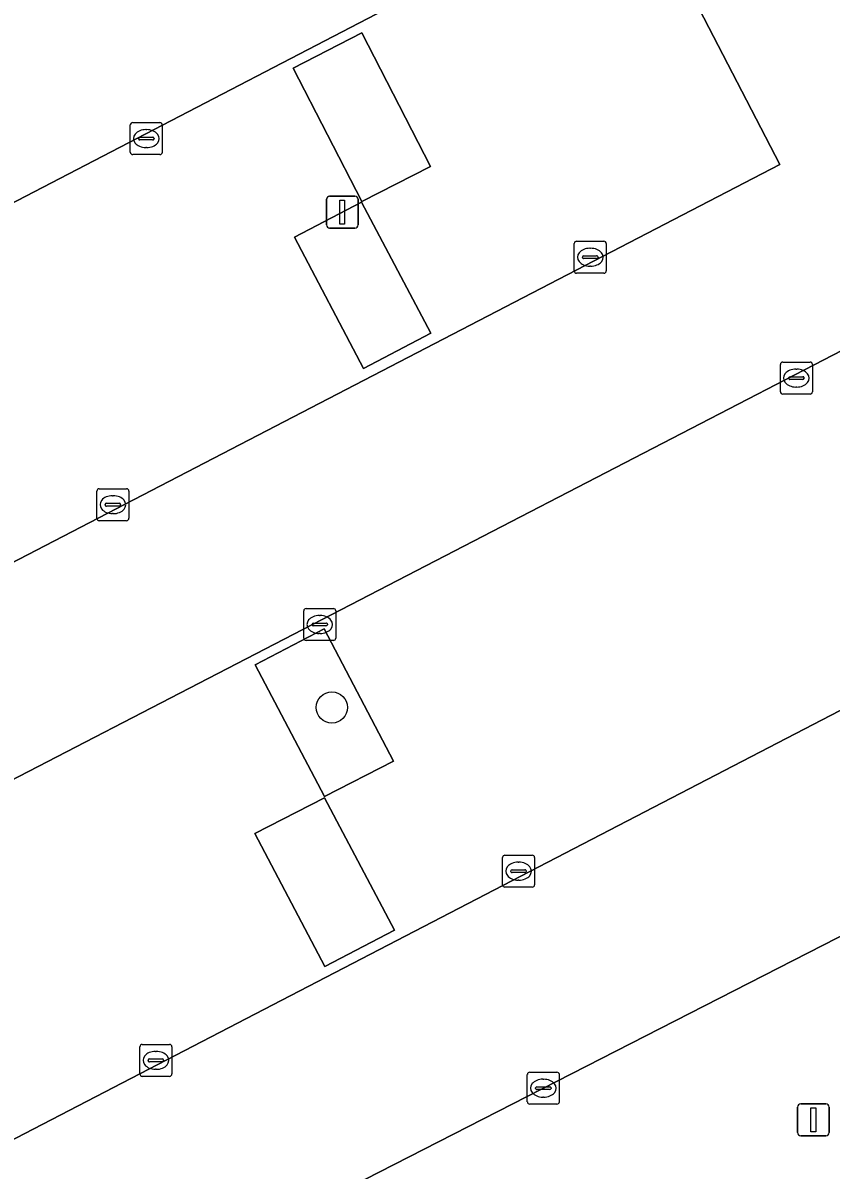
# Model space of a CAD drawing. Extents: x 158835 to 160077, y 386387 to 387778.
# Drawn here: x 159393.25 to 159418.52, y 387239.81 to 387275.69 of the extents above; entities that cross this region are included whole.
import ezdxf

# ---------------------------------------------------------------- set-up
doc = ezdxf.new("R2010")
doc.units = 0
for name, color, linetype in [('IMGEO_Boom', 7, 'Continuous'), ('IMGEO_Groenvoorziening', 7, 'Continuous'), ('IMGEO_Kolk', 7, 'Continuous'), ('IMGEO_Lichtmast', 7, 'Continuous'), ('IMGEO_Parkeervlak_gesloten', 7, 'Continuous'), ('IMGEO_Rijbaan_lokaal_open', 7, 'Continuous')]:
    doc.layers.add(name, color=color, linetype=linetype)

msp = doc.modelspace()

# ---------------------------------------------------------------- linework, layer by layer
at = {"layer": 'IMGEO_Boom'}
msp.add_circle((159402.91, 387254.279), 0.489, dxfattribs=at)
at = {"layer": 'IMGEO_Groenvoorziening'}
for points in [[(159405.99, 387271.196), (159403.843, 387275.375), (159401.694, 387274.271), (159403.844, 387270.103)], [(159401.741, 387268.986), (159403.9, 387264.884), (159406, 387265.99), (159403.837, 387270.081)], [(159404.832, 387252.6), (159402.67, 387256.741), (159400.515, 387255.616), (159402.682, 387251.497)], [(159400.502, 387250.335), (159402.691, 387246.172), (159404.864, 387247.315), (159402.674, 387251.456)]]:
    msp.add_lwpolyline(points, close=True, dxfattribs=at)
at = {"layer": 'IMGEO_Kolk'}
for p, q in [((159396.68, 387272.571), (159397.532, 387272.571)), ((159396.605, 387271.645), (159396.605, 387272.497)), ((159397.093, 387272.351), (159397.118, 387272.351)), ((159397.606, 387272.497), (159397.606, 387271.645)), ((159396.864, 387272.065), (159396.864, 387272.077)), ((159397.302, 387272.028), (159396.904, 387272.028)), ((159396.907, 387272.114), (159397.305, 387272.114)), ((159397.116, 387271.791), (159397.091, 387271.791)), ((159397.348, 387272.077), (159397.348, 387272.065)), ((159397.532, 387271.571), (159396.68, 387271.571)), ((159410.49, 387267.935), (159410.49, 387268.787)), ((159410.565, 387268.861), (159411.417, 387268.861)), ((159410.978, 387268.641), (159411.003, 387268.641)), ((159411.491, 387268.787), (159411.491, 387267.935)), ((159410.749, 387268.355), (159410.749, 387268.367)), ((159411.187, 387268.318), (159410.789, 387268.318)), ((159410.792, 387268.404), (159411.19, 387268.404)), ((159411.233, 387268.367), (159411.233, 387268.355)), ((159411.417, 387267.861), (159410.565, 387267.861)), ((159411.001, 387268.081), (159410.976, 387268.081)), ((159416.936, 387264.154), (159416.936, 387265.006)), ((159417.011, 387265.08), (159417.863, 387265.08)), ((159417.937, 387265.006), (159417.937, 387264.154)), ((159417.238, 387264.623), (159417.636, 387264.623)), ((159417.424, 387264.86), (159417.449, 387264.86)), ((159417.195, 387264.574), (159417.195, 387264.586)), ((159417.633, 387264.537), (159417.235, 387264.537)), ((159417.447, 387264.3), (159417.422, 387264.3)), ((159417.679, 387264.586), (159417.679, 387264.574)), ((159417.863, 387264.08), (159417.011, 387264.08)), ((159395.559, 387260.194), (159395.559, 387261.046)), ((159395.634, 387261.12), (159396.486, 387261.12)), ((159396.56, 387261.046), (159396.56, 387260.194)), ((159395.861, 387260.663), (159396.259, 387260.663)), ((159396.047, 387260.9), (159396.072, 387260.9)), ((159395.818, 387260.614), (159395.818, 387260.626)), ((159396.256, 387260.577), (159395.858, 387260.577)), ((159396.07, 387260.34), (159396.045, 387260.34)), ((159396.302, 387260.626), (159396.302, 387260.614)), ((159396.486, 387260.12), (159395.634, 387260.12)), ((159402.029, 387256.446), (159402.029, 387257.298)), ((159402.104, 387257.372), (159402.956, 387257.372)), ((159402.517, 387257.152), (159402.542, 387257.152)), ((159403.03, 387257.298), (159403.03, 387256.446)), ((159402.288, 387256.866), (159402.288, 387256.878)), ((159402.726, 387256.829), (159402.328, 387256.829)), ((159402.331, 387256.915), (159402.729, 387256.915)), ((159402.772, 387256.878), (159402.772, 387256.866)), ((159402.956, 387256.372), (159402.104, 387256.372)), ((159402.54, 387256.592), (159402.515, 387256.592)), ((159408.247, 387248.731), (159408.247, 387249.583)), ((159408.322, 387249.657), (159409.174, 387249.657)), ((159409.248, 387249.583), (159409.248, 387248.731)), ((159408.549, 387249.2), (159408.947, 387249.2)), ((159408.735, 387249.437), (159408.76, 387249.437)), ((159408.506, 387249.151), (159408.506, 387249.163)), ((159408.944, 387249.114), (159408.546, 387249.114)), ((159408.758, 387248.877), (159408.733, 387248.877)), ((159408.99, 387249.163), (159408.99, 387249.151)), ((159409.174, 387248.657), (159408.322, 387248.657)), ((159396.905, 387242.813), (159396.905, 387243.665)), ((159396.98, 387243.739), (159397.832, 387243.739)), ((159397.393, 387243.519), (159397.418, 387243.519)), ((159397.906, 387243.665), (159397.906, 387242.813)), ((159397.164, 387243.233), (159397.164, 387243.245)), ((159397.602, 387243.196), (159397.204, 387243.196)), ((159397.207, 387243.282), (159397.605, 387243.282)), ((159397.648, 387243.245), (159397.648, 387243.233)), ((159397.832, 387242.739), (159396.98, 387242.739)), ((159397.416, 387242.959), (159397.391, 387242.959)), ((159409.022, 387241.943), (159409.022, 387242.795)), ((159409.097, 387242.869), (159409.949, 387242.869)), ((159410.023, 387242.795), (159410.023, 387241.943)), ((159409.281, 387242.363), (159409.281, 387242.375)), ((159409.324, 387242.412), (159409.722, 387242.412)), ((159409.51, 387242.649), (159409.535, 387242.649)), ((159409.765, 387242.375), (159409.765, 387242.363)), ((159409.719, 387242.326), (159409.321, 387242.326)), ((159409.533, 387242.089), (159409.508, 387242.089)), ((159409.949, 387241.869), (159409.097, 387241.869))]:
    msp.add_line(p, q, dxfattribs=at)
for points in [[(159396.68, 387272.571), (159397.532, 387272.571)], [(159396.605, 387271.645), (159396.605, 387272.497)], [(159397.606, 387272.497), (159397.606, 387271.645)], [(159397.532, 387271.571), (159396.68, 387271.571)], [(159410.49, 387267.935), (159410.49, 387268.787)], [(159410.565, 387268.861), (159411.417, 387268.861)], [(159411.491, 387268.787), (159411.491, 387267.935)], [(159411.417, 387267.861), (159410.565, 387267.861)], [(159416.936, 387264.154), (159416.936, 387265.006)], [(159417.011, 387265.08), (159417.863, 387265.08)], [(159417.937, 387265.006), (159417.937, 387264.154)], [(159417.863, 387264.08), (159417.011, 387264.08)], [(159395.559, 387260.194), (159395.559, 387261.046)], [(159395.634, 387261.12), (159396.486, 387261.12)], [(159396.56, 387261.046), (159396.56, 387260.194)], [(159396.486, 387260.12), (159395.634, 387260.12)], [(159402.029, 387256.446), (159402.029, 387257.298)], [(159402.104, 387257.372), (159402.956, 387257.372)], [(159403.03, 387257.298), (159403.03, 387256.446)], [(159402.956, 387256.372), (159402.104, 387256.372)], [(159408.247, 387248.731), (159408.247, 387249.583)], [(159408.322, 387249.657), (159409.174, 387249.657)], [(159409.248, 387249.583), (159409.248, 387248.731)], [(159409.174, 387248.657), (159408.322, 387248.657)], [(159396.905, 387242.813), (159396.905, 387243.665)], [(159396.98, 387243.739), (159397.832, 387243.739)], [(159397.906, 387243.665), (159397.906, 387242.813)], [(159397.832, 387242.739), (159396.98, 387242.739)], [(159409.022, 387241.943), (159409.022, 387242.795)], [(159409.097, 387242.869), (159409.949, 387242.869)], [(159410.023, 387242.795), (159410.023, 387241.943)], [(159409.949, 387241.869), (159409.097, 387241.869)]]:
    msp.add_lwpolyline(points, dxfattribs=at)
for centre, radius, start, end in [((159396.682, 387272.495), 0.0765, 91.552, 178.448), ((159396.682, 387272.495), 0.0765, 91.552, 178.448), ((159397.53, 387272.495), 0.0765, 1.552, 88.448), ((159397.53, 387272.495), 0.0765, 1.552, 88.448), ((159396.904, 387272.074), 0.0403, 85.8775, 175.7526), ((159396.901, 387272.064), 0.0366, 178.938, 274.7102), ((159397.305, 387272.071), 0.043, 264.8664, 352.4533), ((159397.309, 387272.076), 0.0386, 1.7309, 96.639), ((159396.682, 387271.647), 0.0765, 181.552, 268.448), ((159396.682, 387271.647), 0.0765, 181.552, 268.448), ((159397.53, 387271.647), 0.0765, 271.552, 358.448), ((159397.53, 387271.647), 0.0765, 271.552, 358.448), ((159410.567, 387268.785), 0.0765, 91.552, 178.448), ((159410.567, 387268.785), 0.0765, 91.552, 178.448), ((159411.415, 387268.785), 0.0765, 1.552, 88.448), ((159411.415, 387268.785), 0.0765, 1.552, 88.448), ((159410.789, 387268.364), 0.0403, 85.8775, 175.7526), ((159410.786, 387268.354), 0.0366, 178.938, 274.7102), ((159411.19, 387268.361), 0.043, 264.8664, 352.4533), ((159411.194, 387268.366), 0.0386, 1.7309, 96.639), ((159410.567, 387267.937), 0.0765, 181.552, 268.448), ((159410.567, 387267.937), 0.0765, 181.552, 268.448), ((159411.415, 387267.937), 0.0765, 271.552, 358.448), ((159411.415, 387267.937), 0.0765, 271.552, 358.448), ((159417.013, 387265.004), 0.0765, 91.552, 178.448), ((159417.013, 387265.004), 0.0765, 91.552, 178.448), ((159417.861, 387265.004), 0.0765, 1.552, 88.448), ((159417.861, 387265.004), 0.0765, 1.552, 88.448), ((159417.235, 387264.583), 0.0403, 85.8775, 175.7526), ((159417.64, 387264.585), 0.0386, 1.7309, 96.639), ((159417.232, 387264.573), 0.0366, 178.938, 274.7102), ((159417.636, 387264.58), 0.043, 264.8664, 352.4533), ((159417.013, 387264.156), 0.0765, 181.552, 268.448), ((159417.013, 387264.156), 0.0765, 181.552, 268.448), ((159417.861, 387264.156), 0.0765, 271.552, 358.448), ((159417.861, 387264.156), 0.0765, 271.552, 358.448), ((159395.636, 387261.044), 0.0765, 91.552, 178.448), ((159395.636, 387261.044), 0.0765, 91.552, 178.448), ((159396.484, 387261.044), 0.0765, 1.552, 88.448), ((159396.484, 387261.044), 0.0765, 1.552, 88.448), ((159395.858, 387260.623), 0.0403, 85.8775, 175.7526), ((159396.263, 387260.625), 0.0386, 1.7309, 96.639), ((159395.855, 387260.613), 0.0366, 178.938, 274.7102), ((159396.259, 387260.62), 0.043, 264.8664, 352.4533), ((159395.636, 387260.196), 0.0765, 181.552, 268.448), ((159395.636, 387260.196), 0.0765, 181.552, 268.448), ((159396.484, 387260.196), 0.0765, 271.552, 358.448), ((159396.484, 387260.196), 0.0765, 271.552, 358.448), ((159402.106, 387257.296), 0.0765, 91.552, 178.448), ((159402.106, 387257.296), 0.0765, 91.552, 178.448), ((159402.954, 387257.296), 0.0765, 1.552, 88.448), ((159402.954, 387257.296), 0.0765, 1.552, 88.448), ((159402.328, 387256.875), 0.0403, 85.8775, 175.7526), ((159402.325, 387256.865), 0.0366, 178.938, 274.7102), ((159402.729, 387256.872), 0.043, 264.8664, 352.4533), ((159402.733, 387256.877), 0.0386, 1.7309, 96.639), ((159402.106, 387256.448), 0.0765, 181.552, 268.448), ((159402.106, 387256.448), 0.0765, 181.552, 268.448), ((159402.954, 387256.448), 0.0765, 271.552, 358.448), ((159402.954, 387256.448), 0.0765, 271.552, 358.448), ((159408.324, 387249.581), 0.0765, 91.552, 178.448), ((159408.324, 387249.581), 0.0765, 91.552, 178.448), ((159409.172, 387249.581), 0.0765, 1.552, 88.448), ((159409.172, 387249.581), 0.0765, 1.552, 88.448), ((159408.546, 387249.16), 0.0403, 85.8775, 175.7526), ((159408.951, 387249.162), 0.0386, 1.7309, 96.639), ((159408.543, 387249.15), 0.0366, 178.938, 274.7102), ((159408.947, 387249.157), 0.043, 264.8664, 352.4533), ((159408.324, 387248.733), 0.0765, 181.552, 268.448), ((159408.324, 387248.733), 0.0765, 181.552, 268.448), ((159409.172, 387248.733), 0.0765, 271.552, 358.448), ((159409.172, 387248.733), 0.0765, 271.552, 358.448), ((159396.982, 387243.663), 0.0765, 91.552, 178.448), ((159396.982, 387243.663), 0.0765, 91.552, 178.448), ((159397.83, 387243.663), 0.0765, 1.552, 88.448), ((159397.83, 387243.663), 0.0765, 1.552, 88.448), ((159397.204, 387243.242), 0.0403, 85.8775, 175.7526), ((159397.201, 387243.232), 0.0366, 178.938, 274.7102), ((159397.605, 387243.239), 0.043, 264.8664, 352.4533), ((159397.609, 387243.244), 0.0386, 1.7309, 96.639), ((159396.982, 387242.815), 0.0765, 181.552, 268.448), ((159396.982, 387242.815), 0.0765, 181.552, 268.448), ((159397.83, 387242.815), 0.0765, 271.552, 358.448), ((159397.83, 387242.815), 0.0765, 271.552, 358.448), ((159409.099, 387242.793), 0.0765, 91.552, 178.448), ((159409.099, 387242.793), 0.0765, 91.552, 178.448), ((159409.947, 387242.793), 0.0765, 1.552, 88.448), ((159409.947, 387242.793), 0.0765, 1.552, 88.448), ((159409.321, 387242.372), 0.0403, 85.8775, 175.7526), ((159409.726, 387242.374), 0.0386, 1.7309, 96.639), ((159409.318, 387242.362), 0.0366, 178.938, 274.7102), ((159409.722, 387242.369), 0.043, 264.8664, 352.4533), ((159409.099, 387241.945), 0.0765, 181.552, 268.448), ((159409.099, 387241.945), 0.0765, 181.552, 268.448), ((159409.947, 387241.945), 0.0765, 271.552, 358.448), ((159409.947, 387241.945), 0.0765, 271.552, 358.448)]:
    msp.add_arc(centre, radius, start, end, dxfattribs=at)
for centre, major_axis, ratio, start_param, end_param in [((159397.092, 387272.071), (-0.387, 0.002), 0.722429, 4.712389, 7.853982), ((159397.117, 387272.071), (-0.39, 0.002), 0.717154, 1.570796, 4.712389), ((159410.977, 387268.361), (-0.387, 0.002), 0.722429, 4.712389, 7.853982), ((159411.002, 387268.361), (-0.39, 0.002), 0.717154, 1.570796, 4.712389), ((159417.423, 387264.58), (-0.387, 0.002), 0.722429, 4.712389, 7.853982), ((159417.448, 387264.58), (-0.39, 0.002), 0.717154, 1.570796, 4.712389), ((159396.046, 387260.62), (-0.387, 0.002), 0.722429, 4.712389, 7.853982), ((159396.071, 387260.62), (-0.39, 0.002), 0.717154, 1.570796, 4.712389), ((159402.516, 387256.872), (-0.387, 0.002), 0.722429, 4.712389, 7.853982), ((159402.541, 387256.872), (-0.39, 0.002), 0.717154, 1.570796, 4.712389), ((159408.734, 387249.157), (-0.387, 0.002), 0.722429, 4.712389, 7.853982), ((159408.759, 387249.157), (-0.39, 0.002), 0.717154, 1.570796, 4.712389), ((159397.392, 387243.239), (-0.387, 0.002), 0.722429, 4.712389, 7.853982), ((159397.417, 387243.239), (-0.39, 0.002), 0.717154, 1.570796, 4.712389), ((159409.509, 387242.369), (-0.387, 0.002), 0.722429, 4.712389, 7.853982), ((159409.534, 387242.369), (-0.39, 0.002), 0.717154, 1.570796, 4.712389)]:
    msp.add_ellipse(centre, major_axis=major_axis, ratio=ratio, start_param=start_param, end_param=end_param, dxfattribs=at)
at = {"layer": 'IMGEO_Lichtmast'}
for p, q in [((159402.739, 387269.372), (159402.739, 387270.172)), ((159402.739, 387270.172), (159402.739, 387269.372)), ((159402.839, 387270.272), (159403.629, 387270.272)), ((159403.629, 387270.272), (159402.839, 387270.272)), ((159403.729, 387270.172), (159403.729, 387269.372)), ((159403.729, 387269.372), (159403.729, 387270.172)), ((159403.629, 387269.272), (159402.839, 387269.272)), ((159402.839, 387269.272), (159403.629, 387269.272)), ((159417.472, 387240.98), (159417.472, 387241.78)), ((159417.472, 387241.78), (159417.472, 387240.98)), ((159417.572, 387241.88), (159418.362, 387241.88)), ((159418.362, 387241.88), (159417.572, 387241.88)), ((159418.462, 387241.78), (159418.462, 387240.98)), ((159418.462, 387240.98), (159418.462, 387241.78)), ((159418.362, 387240.88), (159417.572, 387240.88)), ((159417.572, 387240.88), (159418.362, 387240.88))]:
    msp.add_line(p, q, dxfattribs=at)
for points in [[(159403.159, 387270.147), (159403.309, 387270.147), (159403.309, 387269.397), (159403.159, 387269.397), (159403.159, 387270.147)], [(159417.892, 387241.755), (159418.042, 387241.755), (159418.042, 387241.005), (159417.892, 387241.005), (159417.892, 387241.755)]]:
    msp.add_lwpolyline(points, dxfattribs=at)
for centre, start, end in [((159402.839, 387270.172), 90, 180), ((159402.839, 387270.172), 90, 180), ((159403.629, 387270.172), 0, 90), ((159403.629, 387270.172), 360, 90), ((159402.839, 387269.372), 180, 270), ((159402.839, 387269.372), 180, 270), ((159403.629, 387269.372), 270, 0), ((159403.629, 387269.372), 270, 0), ((159417.572, 387241.78), 90, 180), ((159417.572, 387241.78), 90, 180), ((159418.362, 387241.78), 0, 90), ((159418.362, 387241.78), 360, 90), ((159417.572, 387240.98), 180, 270), ((159417.572, 387240.98), 180, 270), ((159418.362, 387240.98), 270, 0), ((159418.362, 387240.98), 270, 0)]:
    msp.add_arc(centre, 0.1, start, end, dxfattribs=at)
at = {"layer": 'IMGEO_Parkeervlak_gesloten'}
for points in [[(159416.916, 387271.264), (159412.32, 387280.149), (159364.714, 387255.407), (159369.306, 387246.56)], [(159401.694, 387274.271), (159403.843, 387275.375), (159405.99, 387271.196), (159403.844, 387270.103)], [(159401.741, 387268.986), (159403.837, 387270.081), (159406, 387265.99), (159403.9, 387264.884)], [(159424.33, 387257.055), (159419.765, 387265.917), (159372.099, 387241.24), (159376.676, 387232.325)], [(159400.515, 387255.616), (159402.67, 387256.741), (159404.832, 387252.6), (159402.682, 387251.497)], [(159400.502, 387250.335), (159402.674, 387251.456), (159404.864, 387247.315), (159402.691, 387246.172)], [(159431.773, 387242.886), (159427.044, 387251.329), (159379.443, 387226.987), (159381.631, 387222.556), (159384.278, 387223.949), (159386.489, 387219.748), (159383.867, 387218.368), (159384.001, 387218.116)]]:
    msp.add_lwpolyline(points, close=True, dxfattribs=at)
at = {"layer": 'IMGEO_Rijbaan_lokaal_open'}
for points in [[(159441.01, 387235.841), (159438.783, 387240.224), (159436.423, 387244.744), (159415.869, 387284.119), (159414.927, 387285.924), (159413.951, 387287.793), (159408.828, 387285.14), (159393.654, 387277.196), (159391.38, 387281.606), (159386.762, 387279.223), (159386.718, 387279.2), (159389.008, 387274.771), (159361.932, 387260.768), (159364.714, 387255.407), (159412.32, 387280.149), (159416.916, 387271.264), (159369.306, 387246.56), (159372.099, 387241.24), (159419.765, 387265.917)], [(159419.765, 387265.917), (159424.33, 387257.055), (159376.676, 387232.325), (159379.443, 387226.987), (159427.044, 387251.329), (159431.773, 387242.886), (159384.001, 387218.116), (159383.915, 387218.071), (159386.66, 387212.756), (159434.505, 387237.57), (159436.865, 387233.115), (159440.835, 387235.194)]]:
    msp.add_lwpolyline(points, dxfattribs=at)

doc.saveas('drawing.dxf')
